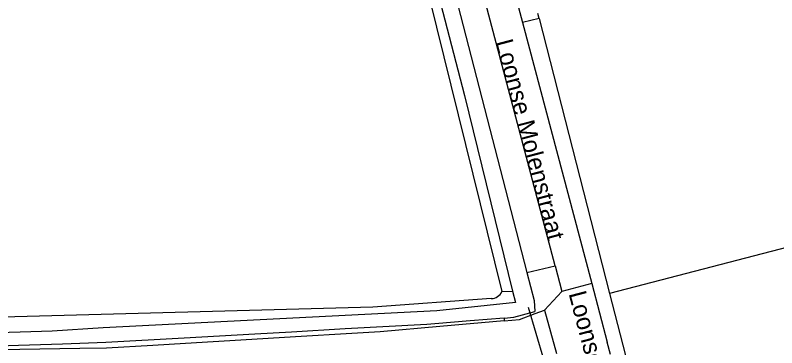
# Model space of a CAD drawing. Extents: x 133000 to 136000, y 400500 to 403500.
# Drawn here: x 135062.9 to 135171, y 403256.8 to 403304 of the extents above; entities that cross this region are included whole.
import ezdxf

# ---------------------------------------------------------------- set-up
doc = ezdxf.new("R2010")
doc.units = 0
for name, color, linetype in [('gg-anno-openbare ruimte label', 7, 'Continuous'), ('gg-knt-verharding', 7, 'Continuous'), ('gg-kwrk-duiker nz buis', 7, 'Continuous'), ('gx-grn-maaiveld', 7, 'Continuous')]:
    doc.layers.add(name, color=color, linetype=linetype)

msp = doc.modelspace()

# ---------------------------------------------------------------- linework, layer by layer
at = {"layer": 'gg-knt-verharding'}
msp.add_line((135147.42, 403255.82), (135146.94, 403257.61), dxfattribs=at)
at = {"layer": 'gg-kwrk-duiker nz buis'}
msp.add_line((135137.95, 403255.15), (135135.79, 403262.51), dxfattribs=at)
at = {"layer": 'gx-grn-maaiveld'}
for p, q in [((135139.56, 403268.41), (135120.39, 403340.96)), ((135115.79, 403330.5), (135131.99, 403264.79)), ((135133.51, 403308.23), (135134.9, 403302.98)), ((135137.29, 403303.59), (135137.11, 403304.29)), ((135137.29, 403303.59), (135134.9, 403302.98)), ((135134.9, 403302.98), (135144.74, 403265.91)), ((135137.29, 403303.59), (135147.29, 403264.5)), ((135135.53, 403267.49), (135139.56, 403268.41)), ((135139.56, 403268.41), (135140.52, 403264.79)), ((135144.74, 403265.91), (135140.52, 403264.79)), ((135144.74, 403265.91), (135146.94, 403257.61)), ((135131.99, 403264.79), (135133.51, 403264.84)), ((135138.03, 403262.13), (135140.52, 403264.79)), ((135147.29, 403264.5), (135150.16, 403253.3)), ((135136.71, 403261.64), (135138.03, 403262.13)), ((135138.03, 403262.13), (135139.75, 403255.99)), ((135132.33, 403261.01), (135132.33, 403260.63))]:
    msp.add_line(p, q, dxfattribs=at)
for points in [[(135114.43, 403339.84), (135114.67, 403340.81), (135115.48, 403341.21), (135115.92, 403341.22), (135116.7, 403340.53), (135135.53, 403267.49)], [(135116.79, 403330.74), (135126.68, 403292.61), (135133.51, 403264.84)], [(135283.91, 403238.63), (135282.23, 403248.01), (135276.51, 403273.73), (135270.48, 403271.99), (135264.29, 403294.05), (135207.45, 403279.18), (135206.97, 403280.66), (135176.22, 403272.05), (135147.29, 403264.5)], [(135135.53, 403267.49), (135136.56, 403263.52), (135136.67, 403261.93)], [(135133.51, 403264.84), (135133.9, 403263.23), (135122.76, 403262.04), (135075.4, 403259.63), (135068.13, 403259.13), (135057.46, 403258.82)], [(135130.49, 403263.78), (135113.67, 403262.54), (135059.31, 403261.07)], [(135132.33, 403261.01), (135133.67, 403261.13), (135136.67, 403261.93)], [(135132.33, 403260.63), (135134.47, 403260.82), (135136.71, 403261.64)], [(135132.33, 403260.63), (135123.16, 403259.81), (135114.72, 403259.06), (135110.7, 403258.82), (135102.68, 403258.34), (135094.94, 403257.87), (135087.05, 403257.4), (135082.42, 403257.13), (135075.86, 403256.73), (135072.09, 403256.67), (135060.65, 403256.5), (135054.9, 403256.41), (135053.07, 403256.86), (135053.03, 403256.87)], [(135132.33, 403261.01), (135127.51, 403260.61), (135122.45, 403260.18), (135121.34, 403260.12), (135109.74, 403259.46), (135102.12, 403259.03), (135096.9, 403258.73), (135086.9, 403258.16), (135075.75, 403257.53), (135069.61, 403257.32), (135063.38, 403257.11), (135056.25, 403256.87), (135055.9, 403257.06), (135055.65, 403257.46), (135055.67, 403257.55), (135055.8, 403258.03), (135055.99, 403258.3)]]:
    msp.add_lwpolyline(points, dxfattribs=at)
msp.add_arc((135130.46, 403265.45), 1.67, 270.9702, 336.6386, dxfattribs=at)

# ---------------------------------------------------------------- texts
at = {"layer": 'gg-anno-openbare ruimte label'}
for p in [(135131.05, 403300.26), (135141.45, 403264.49)]:
    msp.add_text('Loonse Molenstraat', height=2.5, rotation=284.8, dxfattribs=at).set_placement(p)

doc.saveas('drawing.dxf')
